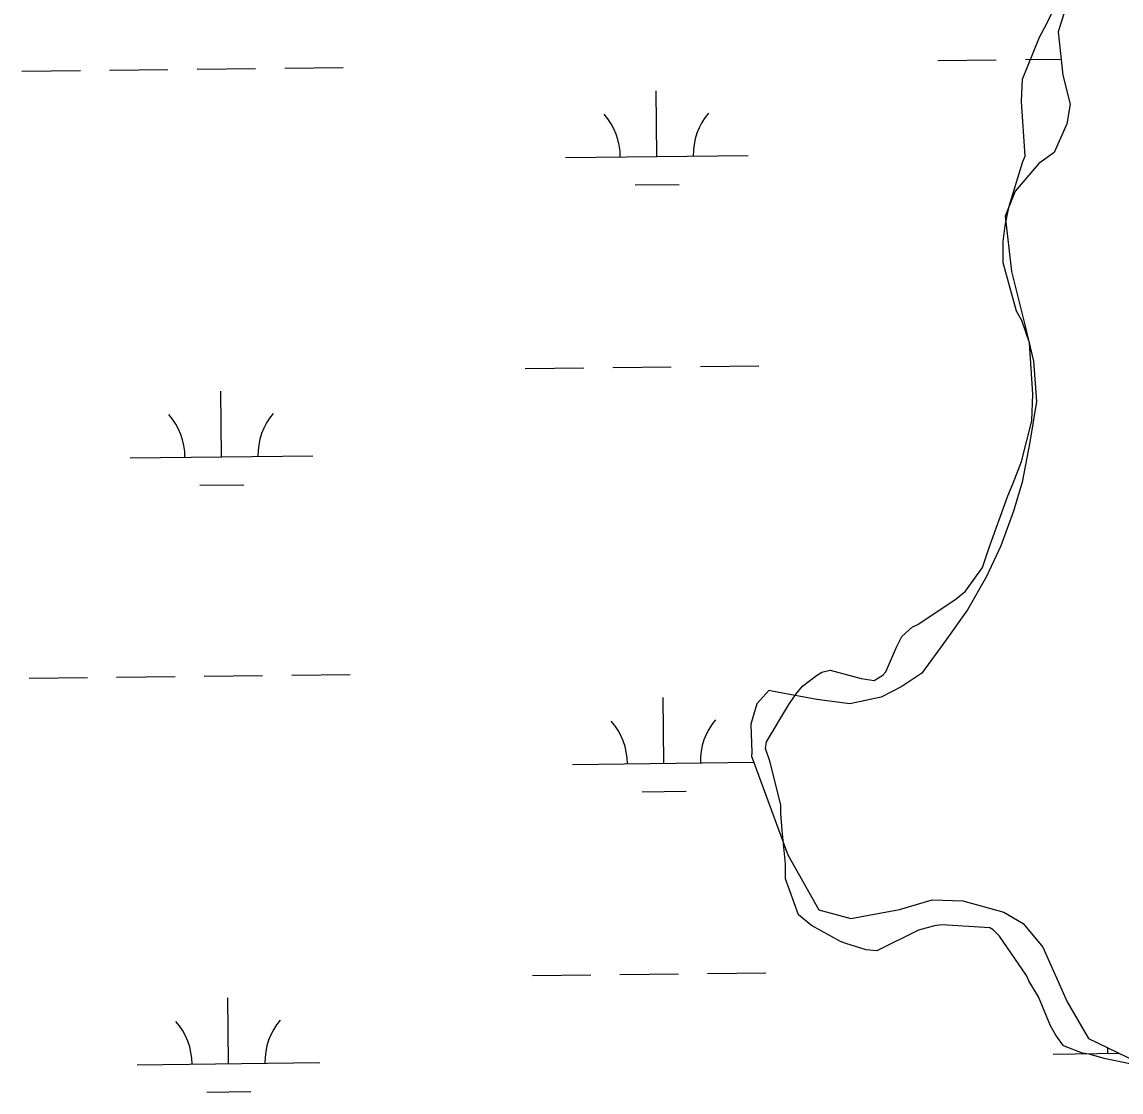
# Model space of a CAD drawing. Extents: x 3683613 to 3738215, y 469626 to 495384.
# Drawn here: x 3717046 to 3717649, y 479550 to 480136 of the extents above; entities that cross this region are included whole.
import ezdxf

# ---------------------------------------------------------------- set-up
doc = ezdxf.new("R2010")
doc.units = 0
doc.layers.add('V-SITE-VEGE', color=7, linetype='Continuous')
doc.layers.add('V-WETL-SWMP', color=7, linetype='Continuous')

msp = doc.modelspace()

# ---------------------------------------------------------------- linework, layer by layer
at = {"layer": 'V-SITE-VEGE'}
for points in [[(3717481.65, 479777.9), (3717484.57, 479779.67), (3717489.25, 479780.87), (3717506.26, 479776.28), (3717513.3, 479775.15), (3717517.97, 479778.1), (3717519.72, 479779.87), (3717525.5, 479793.38), (3717528.39, 479799.25), (3717534.22, 479804.56), (3717537.14, 479805.75), (3717558.15, 479819.93), (3717563.4, 479824.06), (3717572.7, 479837), (3717576.15, 479847.56), (3717586.53, 479876.33), (3717589.42, 479883.37), (3717594.04, 479895.12), (3717599.77, 479917.41), (3717600.27, 479932.06), (3717598.35, 479960.17), (3717594.18, 479972.44), (3717591.22, 479977.7), (3717584.04, 480004.02), (3717583.97, 480015.74), (3717585.09, 480024.53), (3717587.37, 480035.09), (3717594.85, 480059.73), (3717596, 480062.67), (3717594.07, 480092.53), (3717594.59, 480104.84), (3717603.83, 480127.74), (3717607.88, 480135.38), (3717612.52, 480144.78)], [(3717653.34, 479565.06), (3717639.27, 479567.91), (3717631.05, 479570.21), (3717627.54, 479570.78), (3717616.97, 479574.81), (3717612.83, 479580.65), (3717609.88, 479585.9), (3717603.34, 479601.68), (3717598.02, 479610.44), (3717596.83, 479613.36), (3717582.06, 479634.95), (3717578.52, 479638.45), (3717576.76, 479639.61), (3717550.39, 479641.21), (3717546.29, 479640.6), (3717537.52, 479638.21), (3717514.74, 479626.95), (3717508.88, 479627.5), (3717497.73, 479630.95), (3717494.79, 479632.1), (3717478.92, 479640.8), (3717471.86, 479646.62), (3717464.72, 479666.49), (3717464.67, 479674.7), (3717462.81, 479692.85), (3717462.17, 479702.21), (3717462.14, 479706.9), (3717456.15, 479730.89), (3717453.76, 479737.9), (3717454.33, 479741.42), (3717466.51, 479761.99), (3717470.58, 479767.87), (3717474.07, 479771.99), (3717481.65, 479777.9)]]:
    msp.add_lwpolyline(points, dxfattribs=at)
at = {"layer": 'V-WETL-SWMP'}
for p, q in [((3717548.16, 480114.94), (3717580.16, 480115.31)), ((3717596.16, 480115.49), (3717615.73, 480115.72)), ((3717046.29, 480109.1), (3717078.29, 480109.47)), ((3717094.29, 480109.65), (3717126.28, 480110.03)), ((3717142.28, 480110.21), (3717174.28, 480110.59)), ((3717190.28, 480110.77), (3717222.28, 480111.14)), ((3717394.17, 480062.4), (3717393.75, 480098.4)), ((3717344.18, 480061.82), (3717444.17, 480062.98)), ((3717382.35, 480046.83), (3717406.35, 480047.11)), ((3717322.11, 479946.12), (3717354.11, 479946.49)), ((3717370.11, 479946.68), (3717402.11, 479947.05)), ((3717418.11, 479947.24), (3717450.1, 479947.61)), ((3717155.6, 479897.75), (3717155.18, 479933.75)), ((3717105.6, 479897.17), (3717205.6, 479898.33)), ((3717143.78, 479882.18), (3717167.78, 479882.46)), ((3717098.16, 479777), (3717130.15, 479777.37)), ((3717146.15, 479777.56), (3717178.15, 479777.93)), ((3717194.15, 479778.12), (3717226.15, 479778.49)), ((3717050.16, 479776.44), (3717082.16, 479776.82)), ((3717398.04, 479729.75), (3717397.62, 479765.74)), ((3717348.05, 479729.16), (3717447.31, 479730.32)), ((3717386.22, 479714.18), (3717410.22, 479714.46)), ((3717373.98, 479614.03), (3717405.98, 479614.4)), ((3717421.98, 479614.58), (3717453.97, 479614.96)), ((3717325.98, 479613.47), (3717357.98, 479613.84)), ((3717159.47, 479565.1), (3717159.05, 479601.09)), ((3717611.35, 479570.36), (3717647.63, 479570.78)), ((3717109.47, 479564.52), (3717209.47, 479565.68)), ((3717147.65, 479549.53), (3717171.65, 479549.81))]:
    msp.add_line(p, q, dxfattribs=at)
msp.add_lwpolyline([(3717621.18, 480153.63), (3717614.06, 480130.66), (3717616.71, 480107), (3717620.8, 480091.05), (3717618.94, 480080.24), (3717611.93, 480064.52), (3717603.53, 480058.55), (3717590.6, 480043.39), (3717585.05, 480029.75), (3717588.48, 479999.44), (3717595.9, 479970.04), (3717600.6, 479950.25), (3717602.21, 479928.07), (3717598.64, 479905.71), (3717594.32, 479883.94), (3717589.68, 479867.93), (3717582.69, 479848.96), (3717574.95, 479832.2), (3717564.4, 479813.79), (3717551.34, 479795.37), (3717539.45, 479779.18), (3717528.4, 479771.86), (3717517.19, 479766.03), (3717499.9, 479762.38), (3717481.84, 479764.79), (3717460.07, 479768.66), (3717455.63, 479769.67), (3717449.01, 479762.39), (3717445.67, 479751.27), (3717446.21, 479735.74), (3717446.07, 479733.67), (3717466.06, 479679.64), (3717482.95, 479649.41), (3717500.43, 479644.63), (3717527.18, 479649.52), (3717545.05, 479654.94), (3717561.92, 479654.3), (3717584.44, 479648.07), (3717594.98, 479641.92), (3717605.7, 479628.96), (3717619.04, 479599.01), (3717630.84, 479578.96), (3717656.95, 479566.23)], dxfattribs=at)
for centre, start, end in [((3717338.93, 480062.23), 359.89486, 41.43852), ((3717449.41, 480063.52), 139.89486, 181.43852), ((3717210.83, 479898.87), 139.89486, 181.43852), ((3717100.35, 479897.58), 359.89486, 41.43852), ((3717342.8, 479729.58), 359.89486, 41.43852), ((3717453.28, 479730.86), 139.89486, 181.43852), ((3717104.23, 479564.93), 359.89486, 41.43852), ((3717214.7, 479566.21), 139.89486, 181.43852), ((3717606.1, 479570.77), 359.89486, 5.10807)]:
    msp.add_arc(centre, 35.25, start, end, dxfattribs=at)

doc.saveas('drawing.dxf')
